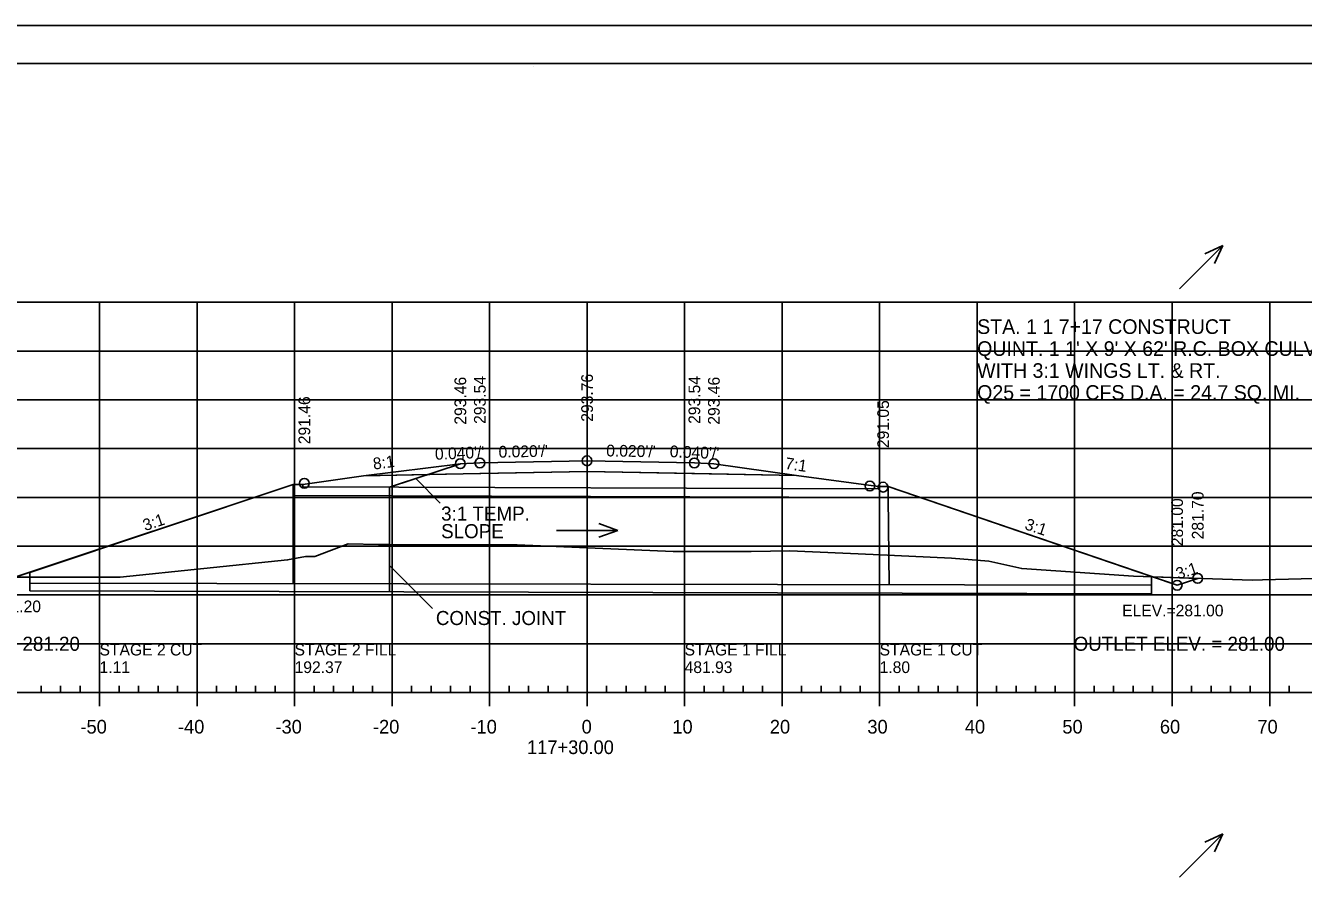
# Model space of a CAD drawing. Extents: x 1370843 to 1371177, y 380307 to 382654.
# Drawn here: x 1370956.1 to 1371087.2, y 381713 to 381800.8 of the extents above; entities that cross this region are included whole.
import ezdxf

# ---------------------------------------------------------------- set-up
doc = ezdxf.new("R2010")
doc.units = 0
for name, color, linetype in [('R_Alt Surface', 7, 'Continuous'), ('R_Axis', 7, 'Continuous'), ('R_Axis Annot', 7, 'Continuous'), ('R_Border', 7, 'Continuous'), ('R_Draft', 7, 'Continuous'), ('R_Exist Surface', 7, 'Continuous'), ('R_Fin Surface', 7, 'Continuous'), ('R_Fin Surface Annot', 7, 'Continuous'), ('R_Grid', 7, 'Continuous'), ('R_No Plot', 7, 'Continuous'), ('R_Water', 7, 'Continuous'), ('R_Water Annot', 7, 'Continuous')]:
    doc.layers.add(name, color=color, linetype=linetype)

msp = doc.modelspace()

# ---------------------------------------------------------------- linework, layer by layer
at = {"layer": 'R_Alt Surface'}
msp.add_lwpolyline([(1370990.77, 381754.69), (1371002.71, 381754.93), (1371013.71, 381755.15), (1371024.71, 381754.93), (1371035.2, 381754.72)], dxfattribs=at)
at = {"layer": 'R_Axis'}
for p, q in [((1370957.71, 381732.48), (1370957.71, 381733.18)), ((1370959.71, 381732.48), (1370959.71, 381733.18)), ((1370961.71, 381732.48), (1370961.71, 381733.18)), ((1370965.71, 381732.48), (1370965.71, 381733.18)), ((1370967.71, 381732.48), (1370967.71, 381733.18)), ((1370969.71, 381732.48), (1370969.71, 381733.18)), ((1370971.71, 381732.48), (1370971.71, 381733.18)), ((1370975.71, 381732.48), (1370975.71, 381733.18)), ((1370977.71, 381732.48), (1370977.71, 381733.18)), ((1370979.71, 381732.48), (1370979.71, 381733.18)), ((1370981.71, 381732.48), (1370981.71, 381733.18)), ((1370985.71, 381732.48), (1370985.71, 381733.18)), ((1370987.71, 381732.48), (1370987.71, 381733.18)), ((1370989.71, 381732.48), (1370989.71, 381733.18)), ((1370991.71, 381732.48), (1370991.71, 381733.18)), ((1370995.71, 381732.48), (1370995.71, 381733.18)), ((1370997.71, 381732.48), (1370997.71, 381733.18)), ((1370999.71, 381732.48), (1370999.71, 381733.18)), ((1371001.71, 381732.48), (1371001.71, 381733.18)), ((1371005.71, 381732.48), (1371005.71, 381733.18)), ((1371007.71, 381732.48), (1371007.71, 381733.18)), ((1371009.71, 381732.48), (1371009.71, 381733.18)), ((1371011.71, 381732.48), (1371011.71, 381733.18)), ((1371015.71, 381732.48), (1371015.71, 381733.18)), ((1371017.71, 381732.48), (1371017.71, 381733.18)), ((1371019.71, 381732.48), (1371019.71, 381733.18)), ((1371021.71, 381732.48), (1371021.71, 381733.18)), ((1371025.71, 381732.48), (1371025.71, 381733.18)), ((1371027.71, 381732.48), (1371027.71, 381733.18)), ((1371029.71, 381732.48), (1371029.71, 381733.18)), ((1371031.71, 381732.48), (1371031.71, 381733.18)), ((1371035.71, 381732.48), (1371035.71, 381733.18)), ((1371037.71, 381732.48), (1371037.71, 381733.18)), ((1371039.71, 381732.48), (1371039.71, 381733.18)), ((1371041.71, 381732.48), (1371041.71, 381733.18)), ((1371045.71, 381732.48), (1371045.71, 381733.18)), ((1371047.71, 381732.48), (1371047.71, 381733.18)), ((1371049.71, 381732.48), (1371049.71, 381733.18)), ((1371051.71, 381732.48), (1371051.71, 381733.18)), ((1371055.71, 381732.48), (1371055.71, 381733.18)), ((1371057.71, 381732.48), (1371057.71, 381733.18)), ((1371059.71, 381732.48), (1371059.71, 381733.18)), ((1371061.71, 381732.48), (1371061.71, 381733.18)), ((1371065.71, 381732.48), (1371065.71, 381733.18)), ((1371067.71, 381732.48), (1371067.71, 381733.18)), ((1371069.71, 381732.48), (1371069.71, 381733.18)), ((1371071.71, 381732.48), (1371071.71, 381733.18)), ((1371075.71, 381732.48), (1371075.71, 381733.18)), ((1371077.71, 381732.48), (1371077.71, 381733.18)), ((1371079.71, 381732.48), (1371079.71, 381733.18)), ((1371081.71, 381732.48), (1371081.71, 381733.18)), ((1371085.71, 381732.48), (1371085.71, 381733.18)), ((1370868.71, 381732.48), (1371158.71, 381732.48)), ((1370963.71, 381731.08), (1370963.71, 381732.48)), ((1370973.71, 381731.08), (1370973.71, 381732.48)), ((1370983.71, 381731.08), (1370983.71, 381732.48)), ((1370993.71, 381731.08), (1370993.71, 381732.48)), ((1371003.71, 381731.08), (1371003.71, 381732.48)), ((1371013.71, 381731.08), (1371013.71, 381732.48)), ((1371023.71, 381731.08), (1371023.71, 381732.48)), ((1371033.71, 381731.08), (1371033.71, 381732.48)), ((1371043.71, 381731.08), (1371043.71, 381732.48)), ((1371053.71, 381731.08), (1371053.71, 381732.48)), ((1371063.71, 381731.08), (1371063.71, 381732.48)), ((1371073.71, 381731.08), (1371073.71, 381732.48)), ((1371083.71, 381731.08), (1371083.71, 381732.48))]:
    msp.add_line(p, q, dxfattribs=at)
at = {"layer": 'R_Border'}
for p, q in [((1370855.71, 381796.94), (1371171.89, 381796.94)), ((1371008.23, 381796.68), (1371008.23, 381796.68)), ((1371008.23, 381796.68), (1371008.23, 381796.68))]:
    msp.add_line(p, q, dxfattribs=at)
at = {"layer": 'R_Draft'}
for p, q in [((1371000.71, 381755.93), (1370993.46, 381753.52)), ((1370998.65, 381751.88), (1370996.13, 381754.41)), ((1370983.56, 381753.55), (1370983.56, 381752.18)), ((1370993.46, 381753.52), (1370993.46, 381742.79)), ((1370997.85, 381741.11), (1370993.46, 381745.5))]:
    msp.add_line(p, q, dxfattribs=at)
at = {"layer": 'R_Exist Surface'}
msp.add_lwpolyline([(1370950.23, 381744.28), (1370965.84, 381744.31), (1370983, 381746.08), (1370984.82, 381746.41), (1370985.8, 381746.41), (1370989.19, 381747.73), (1370992.32, 381747.64), (1371006.53, 381747.62), (1371022.52, 381746.93), (1371030.54, 381746.95), (1371034.5, 381747.01), (1371043.03, 381746.62), (1371051.09, 381746.25), (1371054.92, 381745.94), (1371058.28, 381745.18), (1371069.75, 381744.41), (1371081.93, 381743.99), (1371082.98, 381744.03), (1371094.92, 381744.34)], dxfattribs=at)
at = {"layer": 'R_Fin Surface'}
msp.add_lwpolyline([(1370951.37, 381744.28), (1370953.19, 381743.68), (1370983.56, 381753.8), (1370984.56, 381753.8), (1370990.77, 381754.69), (1371000.71, 381755.93), (1371002.71, 381756.01), (1371013.71, 381756.23), (1371024.71, 381756.01), (1371026.71, 381755.93), (1371035.2, 381754.72), (1371043.6, 381753.6), (1371043.6, 381753.6), (1371044.6, 381753.6), (1371074.22, 381743.48), (1371076.33, 381744.18)], dxfattribs=at)
at = {"layer": 'R_Grid'}
for p, q in [((1370868.71, 381772.48), (1371158.71, 381772.48)), ((1370963.71, 381732.48), (1370963.71, 381772.48)), ((1370973.71, 381732.48), (1370973.71, 381772.48)), ((1370983.71, 381732.48), (1370983.71, 381772.48)), ((1370993.71, 381732.48), (1370993.71, 381772.48)), ((1371003.71, 381732.48), (1371003.71, 381772.48)), ((1371013.71, 381732.48), (1371013.71, 381772.48)), ((1371023.71, 381732.48), (1371023.71, 381772.48)), ((1371033.71, 381732.48), (1371033.71, 381772.48)), ((1371043.71, 381732.48), (1371043.71, 381772.48)), ((1371053.71, 381732.48), (1371053.71, 381772.48)), ((1371063.71, 381732.48), (1371063.71, 381772.48)), ((1371073.71, 381732.48), (1371073.71, 381772.48)), ((1371083.71, 381732.48), (1371083.71, 381772.48)), ((1370868.71, 381767.48), (1371158.71, 381767.48)), ((1370868.71, 381762.48), (1371158.71, 381762.48)), ((1370868.71, 381757.48), (1371158.71, 381757.48)), ((1370868.71, 381752.48), (1371158.71, 381752.48)), ((1370868.71, 381747.48), (1371158.71, 381747.48)), ((1370868.71, 381742.48), (1371158.71, 381742.48)), ((1370868.71, 381737.48), (1371158.71, 381737.48)), ((1370868.71, 381732.48), (1371158.71, 381732.48))]:
    msp.add_line(p, q, dxfattribs=at)
at = {"layer": 'R_No Plot'}
for p, q in [((1370843.31, 381800.83), (1371176.64, 381800.83)), ((1370993.46, 381753.52), (1370997.38, 381754.82)), ((1370997.38, 381754.82), (1370993.46, 381753.52)), ((1370993.46, 381747.64), (1370993.46, 381753.52)), ((1370993.46, 381753.52), (1370993.46, 381747.64))]:
    msp.add_line(p, q, dxfattribs=at)
for points in [[(1370843.3, 381800.83), (1371176.64, 381800.83), (1371176.64, 381587.49), (1370843.3, 381587.49)], [(1371089.63, 381796.94), (1371089.63, 381787.06), (1371125.36, 381787.06), (1371125.36, 381784.14), (1371148.56, 381784.14), (1371148.56, 381759.8), (1371171.89, 381759.8), (1371171.89, 381591.48), (1370855.71, 381591.48), (1370855.71, 381796.94)], [(1371071.69, 381744.34), (1371074.22, 381743.48), (1371076.33, 381744.18)]]:
    msp.add_lwpolyline(points, close=True, dxfattribs=at)
for points in [[(1370997.38, 381754.82), (1370990.77, 381754.69), (1370984.56, 381753.8), (1370983.56, 381753.8), (1370955.03, 381744.29), (1370965.84, 381744.31), (1370983, 381746.08), (1370984.82, 381746.41), (1370985.8, 381746.41), (1370989.19, 381747.73), (1370992.32, 381747.64), (1370993.46, 381747.64)], [(1370993.46, 381747.64), (1371006.53, 381747.62), (1371022.52, 381746.93), (1371030.54, 381746.95), (1371034.5, 381747.01), (1371043.03, 381746.62), (1371051.09, 381746.25), (1371054.92, 381745.94), (1371058.28, 381745.18), (1371069.75, 381744.41), (1371071.69, 381744.34), (1371044.6, 381753.6), (1371043.6, 381753.6), (1371035.2, 381754.72), (1371013.71, 381755.15), (1370997.38, 381754.82)]]:
    msp.add_lwpolyline(points, dxfattribs=at)
for centre in [(1371013.71, 381756.23), (1371000.71, 381755.93), (1371002.71, 381756.01), (1371024.71, 381756.01), (1371026.71, 381755.93), (1370984.71, 381753.93), (1371042.71, 381753.65), (1371044.07, 381753.53), (1371074.22, 381743.48), (1371076.33, 381744.18)]:
    msp.add_circle(centre, 0.5, dxfattribs=at)
at = {"layer": 'R_Water'}
for p, q in [((1370983.56, 381753.8), (1370956.56, 381744.8)), ((1370984.56, 381753.8), (1370984.56, 381753.55)), ((1370984.56, 381753.55), (1371043.6, 381753.35)), ((1371043.6, 381753.6), (1371043.6, 381753.35)), ((1371044.6, 381753.6), (1371071.6, 381744.37)), ((1370983.56, 381752.67), (1371044.6, 381752.48)), ((1371044.6, 381752.48), (1371044.7, 381743.52)), ((1370956.56, 381743.68), (1371071.6, 381743.48)), ((1370956.56, 381742.89), (1371071.6, 381742.6))]:
    msp.add_line(p, q, dxfattribs=at)
for points in [[(1370983.56, 381743.67), (1370983.56, 381753.8), (1370984.56, 381753.8)], [(1371044.6, 381752.48), (1371044.6, 381753.6), (1371043.6, 381753.6)], [(1370956.56, 381742.89), (1370956.56, 381742.89), (1370956.56, 381744.8)], [(1371071.6, 381742.6), (1371071.6, 381744.37)]]:
    msp.add_lwpolyline(points, dxfattribs=at)
at = {"layer": 'R_Water Annot'}
for p, q in [((1371074.46, 381773.86), (1371078.91, 381778.3)), ((1371078.91, 381778.3), (1371077.05, 381777.43)), ((1371078.91, 381778.3), (1371078.04, 381776.44)), ((1371010.57, 381749.1), (1371016.85, 381749.1)), ((1371016.85, 381749.1), (1371014.93, 381749.8)), ((1371016.85, 381749.1), (1371014.93, 381748.4)), ((1371074.46, 381713.57), (1371078.91, 381718.02)), ((1371078.91, 381718.02), (1371077.05, 381717.15)), ((1371078.91, 381718.02), (1371078.04, 381716.16))]:
    msp.add_line(p, q, dxfattribs=at)

# ---------------------------------------------------------------- texts
at = {"layer": 'R_Axis Annot'}
for s, p in [('-50', (1370961.75, 381728.28)), ('-40', (1370971.75, 381728.28)), ('-30', (1370981.75, 381728.28)), ('-20', (1370991.75, 381728.28)), ('-10', (1371001.75, 381728.28)), ('0', (1371013.15, 381728.28)), ('10', (1371022.45, 381728.28)), ('20', (1371032.45, 381728.28)), ('30', (1371042.45, 381728.28)), ('40', (1371052.45, 381728.28)), ('50', (1371062.45, 381728.28)), ('60', (1371072.45, 381728.28)), ('70', (1371082.45, 381728.28)), ('117+30.00', (1371007.55, 381726.18))]:
    msp.add_text(s, height=1.4, dxfattribs=at).set_placement(p)
at = {"layer": 'R_Draft'}
for s, p in [('3:1 TEMP.', (1370998.74, 381750.1)), ('SLOPE', (1370998.74, 381748.3)), ('CONST. JOINT', (1370998.2, 381739.4))]:
    msp.add_text(s, height=1.44, dxfattribs=at).set_placement(p)
at = {"layer": 'R_Fin Surface Annot'}
for s, rotation, p in [('293.46', 90, (1371001.31, 381759.93)), ('293.54', 90, (1371003.31, 381760.01)), ('293.76', 90, (1371014.31, 381760.23)), ('293.54', 90, (1371025.31, 381760.01)), ('293.46', 90, (1371027.31, 381759.93)), ('291.46', 90, (1370985.31, 381757.93)), ('291.05', 90, (1371044.67, 381757.53)), ('8:1', 7.125, (1370991.82, 381755.33)), ("0.040'/'", 2.2906, (1370998.13, 381756.33)), ("0.020'/'", 1.1458, (1371004.64, 381756.55)), ("0.020'/'", 358.8542, (1371015.66, 381756.69)), ("0.040'/'", 357.7094, (1371022.17, 381756.61)), ('7:1', 351.8699, (1371033.96, 381755.4)), ('281.70', 90, (1371076.93, 381748.18)), ('281.00', 90, (1371074.82, 381747.48)), ('3:1', 18.4349, (1370968.38, 381749.02)), ('3:1', 341.5651, (1371058.51, 381749.24)), ('3:1', 18.4349, (1371074.33, 381744.04))]:
    msp.add_text(s, height=1.2, rotation=rotation, dxfattribs=at).set_placement(p)
at = {"layer": 'R_No Plot'}
for s, p in [('STAGE 2 CUT', (1370963.71, 381736.28)), ('STAGE 2 FILL', (1370983.71, 381736.28)), ('STAGE 1 FILL', (1371023.71, 381736.28)), ('STAGE 1 CUT', (1371043.71, 381736.28)), ('1.11', (1370963.71, 381734.48)), ('192.37', (1370983.71, 381734.48)), ('481.93', (1371023.71, 381734.48)), ('1.80', (1371043.71, 381734.48))]:
    msp.add_text(s, height=1.2, dxfattribs=at).set_placement(p)
at = {"layer": 'R_Water Annot'}
for s, height, p in [('STA. 1 1 7+17 CONSTRUCT', 1.5, (1371053.71, 381769.23)), ("QUINT. 1 1' X 9' X 62' R.C. BOX CULVERT", 1.5, (1371053.71, 381766.98)), ('WITH 3:1 WINGS LT. & RT.', 1.5, (1371053.71, 381764.73)), ('Q25 = 1700 CFS D.A. = 24.7 SQ. MI.', 1.5, (1371053.71, 381762.48)), ('ELEV.=281.20', 1.2, (1370947.31, 381740.71)), ('ELEV.=281.00', 1.2, (1371068.58, 381740.29)), ('INLET ELEV. = 281.20', 1.44, (1370942.16, 381736.76)), ('OUTLET ELEV. = 281.00', 1.44, (1371063.6, 381736.76))]:
    msp.add_text(s, height=height, dxfattribs=at).set_placement(p)

doc.saveas('drawing.dxf')
